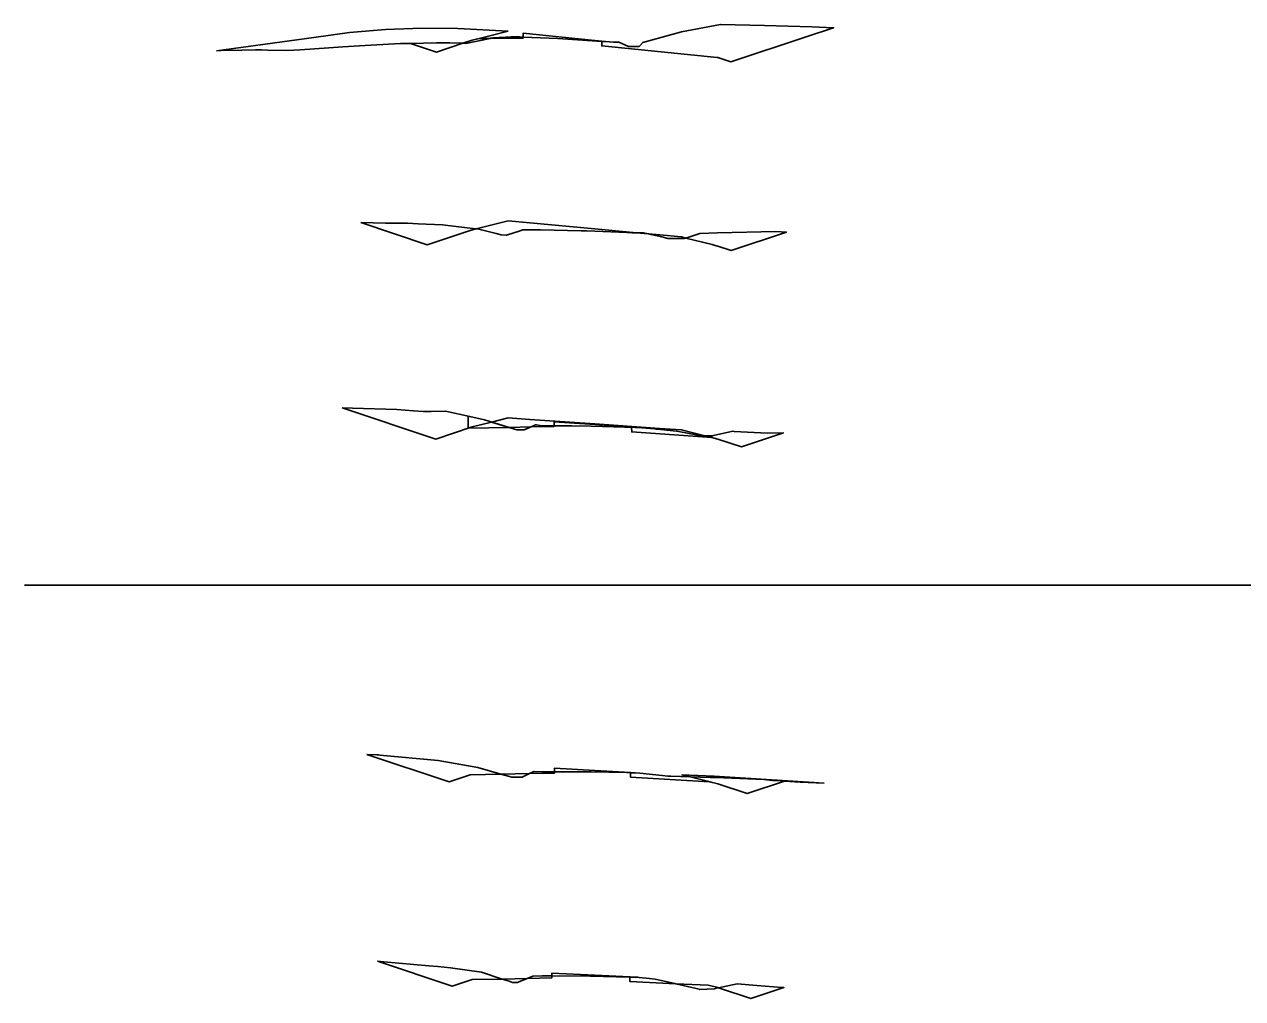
# Model space of a CAD drawing. Extents: x 1376273 to 1384221, y 378927 to 384592.
# Drawn here: x 1378066.5 to 1378403.8, y 381068 to 381337.7 of the extents above; entities that cross this region are included whole.
import ezdxf

# ---------------------------------------------------------------- set-up
doc = ezdxf.new("R2010")
doc.units = 0
for name, color, linetype in [('R_Contours', 7, 'Continuous'), ('T_Detection Zones', 7, 'Continuous'), ('T_Drafting', 7, 'Continuous'), ('T_Notes', 7, 'Continuous')]:
    doc.layers.add(name, color=color, linetype=linetype)

msp = doc.modelspace()

# ---------------------------------------------------------------- linework, layer by layer
at = {"layer": 'R_Contours'}
for points in [[(1378226.35, 381333.02), (1378226.93, 381332.98), (1378227.35, 381332.95), (1378227.35, 381332.95), (1378229.56, 381332.81), (1378229.77, 381332.8), (1378231.09, 381332.75), (1378232.69, 381332.04), (1378233.73, 381331.59), (1378233.89, 381331.59), (1378236.66, 381331.56), (1378236.77, 381331.69), (1378237.7, 381332.73), (1378248.4, 381335.62), (1378259.2, 381337.71), (1378271.42, 381337.44), (1378284.47, 381337.01), (1378290.54, 381336.78), (1378283.21, 381334.34), (1378262.1, 381327.3), (1378258.46, 381328.52), (1378258.29, 381328.56), (1378226.36, 381331.75)], [(1378187.91, 381332.47), (1378188.69, 381332.44), (1378195.43, 381333.84), (1378192.42, 381333.81), (1378190.46, 381333.32)], [(1378195.43, 381333.84), (1378195.64, 381333.88), (1378196.19, 381334.01), (1378199.72, 381334.17), (1378201.3, 381334.25), (1378201.4, 381334.25), (1378203.55, 381334.24), (1378204.54, 381334.2), (1378204.54, 381333.93)], [(1378204.54, 381334.2), (1378214.15, 381333.77), (1378215.52, 381333.71), (1378226.35, 381333.02), (1378226.35, 381333.08), (1378224.46, 381333.27), (1378204.55, 381335.26)], [(1378173.34, 381332.46), (1378180.58, 381332.61), (1378182.7, 381332.64), (1378184.26, 381332.62), (1378187.91, 381332.47), (1378180.62, 381330.04)], [(1378159.64, 381282.84), (1378166.49, 381282.7), (1378172.58, 381282.65), (1378175.52, 381282.55), (1378182.27, 381282.27), (1378189.09, 381281.43), (1378191.56, 381281.13), (1378190.57, 381280.88), (1378190.46, 381280.86), (1378178.02, 381276.71)], [(1378191.56, 381281.13), (1378192.27, 381281.04), (1378197.06, 381279.79), (1378198.48, 381279.44), (1378199.85, 381279.4), (1378199.95, 381279.4), (1378203.74, 381280.61), (1378204.41, 381280.82), (1378204.85, 381280.83), (1378207.58, 381280.85), (1378208.02, 381280.85), (1378209.41, 381280.85), (1378220.67, 381280.59), (1378221.35, 381280.57), (1378222.2, 381280.54), (1378233.3, 381280.14), (1378234.68, 381280.03), (1378234.94, 381280.01), (1378235.31, 381280.01), (1378236.01, 381280.02), (1378224.46, 381281.11), (1378206.46, 381282.79), (1378200.46, 381283.36)], [(1378236.01, 381280.02), (1378237.85, 381280.05), (1378239.3, 381279.72)], [(1378239.3, 381279.72), (1378239.9, 381279.58), (1378241.66, 381279.2), (1378243.01, 381278.86), (1378244.66, 381278.43), (1378248.76, 381278.42), (1378249.24, 381278.43), (1378249.66, 381278.56), (1378248.46, 381278.86), (1378242.46, 381279.42)], [(1378249.66, 381278.56), (1378250.17, 381278.72), (1378253.53, 381279.82), (1378258.37, 381280.02), (1378274.54, 381280.37), (1378277.49, 381280.23), (1378262.17, 381275.12), (1378258.46, 381276.36), (1378258.05, 381276.46), (1378256.88, 381276.75)], [(1378154.43, 381231.57), (1378157.31, 381231.45), (1378169.62, 381231.09), (1378174.17, 381230.74), (1378176.93, 381230.54), (1378179.07, 381230.54), (1378183.08, 381230.66), (1378189.78, 381229.14), (1378193.91, 381228.25), (1378195.03, 381227.87), (1378195.81, 381227.63), (1378190.46, 381226.29), (1378190.21, 381226.21), (1378180.36, 381222.93)], [(1378189.37, 381225.93), (1378189.37, 381229.23), (1378189.78, 381229.14), (1378193.91, 381228.25), (1378195.03, 381227.87), (1378200.67, 381226.16)], [(1378195.81, 381227.63), (1378202.85, 381225.5), (1378203.86, 381225.45), (1378204.85, 381225.44), (1378207.61, 381226.68), (1378207.99, 381226.86), (1378208.23, 381226.83), (1378209.75, 381226.6), (1378210.95, 381226.61), (1378212.13, 381226.61), (1378217.98, 381226.55), (1378223.39, 381226.47), (1378229.71, 381226.31), (1378235.62, 381226.15), (1378236.39, 381226.12), (1378237.44, 381226.07), (1378240.92, 381225.74), (1378241.28, 381225.71), (1378242.57, 381225.57), (1378247.05, 381225.09), (1378249.16, 381224.71), (1378253.8, 381223.85), (1378254.85, 381223.84), (1378248.46, 381225.44), (1378242.46, 381225.86), (1378224.46, 381227.11), (1378206.46, 381228.37), (1378200.46, 381228.79)], [(1378200.67, 381226.16), (1378202.85, 381225.5), (1378203.86, 381225.45), (1378204.85, 381225.44), (1378206.71, 381226.28)], [(1378206.71, 381226.28), (1378207.61, 381226.68), (1378207.99, 381226.86), (1378208.23, 381226.83), (1378209.75, 381226.6), (1378210.95, 381226.61), (1378212.13, 381226.61), (1378213.12, 381226.6), (1378213.12, 381226.4)], [(1378213.12, 381226.6), (1378217.98, 381226.55), (1378223.39, 381226.47), (1378229.71, 381226.31), (1378234.62, 381226.18), (1378234.62, 381226.24), (1378224.46, 381226.95), (1378213.13, 381227.74)], [(1378234.62, 381226.18), (1378235.62, 381226.15), (1378236.39, 381226.12), (1378237.44, 381226.07), (1378240.92, 381225.74), (1378241.28, 381225.71), (1378242.57, 381225.57), (1378247.05, 381225.09), (1378249.16, 381224.71), (1378253.8, 381223.85), (1378255.09, 381223.84), (1378256.78, 381223.83), (1378256.78, 381223.35), (1378234.63, 381224.9)], [(1378254.85, 381223.84), (1378255.09, 381223.84), (1378256.87, 381223.83), (1378262.25, 381224.99), (1378262.67, 381225.09), (1378263.04, 381225.06), (1378272.24, 381224.56), (1378276.63, 381224.62), (1378265.02, 381220.75), (1378258.46, 381222.94), (1378255.79, 381223.6)], [(1378213.22, 381130.84), (1378215.36, 381130.84), (1378223.45, 381130.84), (1378233.2, 381130.6), (1378234.32, 381130.57), (1378234.32, 381130.63), (1378224.46, 381131.18), (1378213.23, 381131.81)], [(1378198.38, 381130.18), (1378200.82, 381129.48), (1378201.41, 381129.32), (1378204.18, 381129.31), (1378204.3, 381129.31), (1378206.38, 381130.34)], [(1378234.32, 381130.57), (1378235.32, 381130.54), (1378235.62, 381130.53), (1378236.91, 381130.47), (1378243.07, 381129.81), (1378244.65, 381129.63), (1378245.49, 381129.58), (1378256.39, 381129.25), (1378257.96, 381129.22), (1378271.23, 381128.7), (1378273.59, 381128.44), (1378275.94, 381128.28), (1378276.95, 381128.23), (1378266.63, 381124.79), (1378258.46, 381127.51), (1378256.17, 381128.09), (1378234.33, 381129.3)], [(1378212.5, 381074.34), (1378223.15, 381074.3), (1378234.12, 381074.02), (1378234.12, 381074.09), (1378224.46, 381074.53), (1378212.5, 381075.08)], [(1378234.12, 381074.02), (1378234.93, 381074), (1378235.12, 381073.99), (1378235.21, 381073.99), (1378236.34, 381073.95), (1378236.69, 381073.93), (1378239.57, 381073.61), (1378241.09, 381073.45), (1378242.75, 381073.1), (1378246.57, 381072.23), (1378246.85, 381072.17), (1378234.13, 381072.75)], [(1378246.85, 381072.17), (1378253.28, 381070.64), (1378253.43, 381070.6), (1378253.52, 381070.61), (1378257.52, 381070.79), (1378257.98, 381070.89), (1378258.65, 381071.03), (1378258.46, 381071.09), (1378255.81, 381071.75)], [(1378258.65, 381071.03), (1378263.86, 381072.12), (1378269.28, 381071.66), (1378276.17, 381071.15), (1378276.77, 381071.09), (1378267.61, 381068.04)]]:
    msp.add_lwpolyline(points, close=True, dxfattribs=at)
at = {"layer": 'T_Detection Zones'}
for points in [[(1378161.26, 381135.65), (1378164.05, 381135.51), (1378164.53, 381135.49), (1378164.89, 381135.45), (1378181.01, 381133.91), (1378182.63, 381133.65), (1378191.99, 381131.99), (1378198.38, 381130.18), (1378189.93, 381130.01), (1378184.06, 381128.05)], [(1378206.38, 381130.34), (1378207.34, 381130.81), (1378207.52, 381130.9), (1378207.65, 381130.9), (1378209.88, 381130.83), (1378212.18, 381130.84), (1378212.23, 381130.84), (1378213.22, 381130.84), (1378213.22, 381130.47)], [(1378164.22, 381078.37), (1378166.02, 381078.26), (1378178.45, 381077.14), (1378180.96, 381076.97), (1378184.46, 381076.52), (1378193.03, 381075.38), (1378198.77, 381073.47), (1378190.47, 381073.31), (1378190.46, 381073.3), (1378184.94, 381071.47)], [(1378198.77, 381073.47), (1378200.7, 381072.83), (1378201.61, 381072.52), (1378202.99, 381072.51), (1378203.02, 381072.51), (1378203.23, 381072.6), (1378205.65, 381073.61)], [(1378205.65, 381073.61), (1378207.28, 381074.3), (1378209.84, 381074.33), (1378209.87, 381074.33), (1378210.22, 381074.33), (1378211.5, 381074.34), (1378211.95, 381074.34), (1378212.5, 381074.34), (1378212.49, 381073.75)]]:
    msp.add_lwpolyline(points, close=True, dxfattribs=at)
at = {"layer": 'T_Drafting'}
msp.add_line((1378432.64, 381182.51), (1378066.46, 381182.51), dxfattribs=at)
at = {"layer": 'T_Notes'}
for p, q in [((1378176.48, 381336.65), (1378166.48, 381336.26)), ((1378186.48, 381336.57), (1378176.48, 381336.65)), ((1378200.46, 381335.82), (1378186.48, 381336.57)), ((1378146.59, 381334.12), (1378119.63, 381330.35)), ((1378156.52, 381335.42), (1378146.59, 381334.12)), ((1378166.48, 381336.26), (1378156.52, 381335.42)), ((1378257.45, 381129.58), (1378248.46, 381130.01)), ((1378287.96, 381127.71), (1378257.45, 381129.58)), ((1378276.95, 381128.23), (1378281.28, 381128)), ((1378281.28, 381128), (1378287.96, 381127.71))]:
    msp.add_line(p, q, dxfattribs=at)
for points in [[(1378173.34, 381332.46), (1378180.62, 381330.04), (1378187.91, 381332.47), (1378190.46, 381333.32)], [(1378190.46, 381333.32), (1378193.51, 381334.08), (1378200.46, 381335.82)], [(1378119.63, 381330.35), (1378120.97, 381330.44), (1378126.67, 381330.54), (1378130.48, 381330.64), (1378132.11, 381330.68), (1378133.81, 381330.56), (1378139.36, 381330.44), (1378142.83, 381330.65), (1378150.78, 381331.21), (1378154.67, 381331.49), (1378162.43, 381331.93), (1378170.64, 381332.41), (1378173.34, 381332.46)], [(1378119.63, 381330.35), (1378119.63, 381330.35)], [(1378248.46, 381130.01), (1378250.86, 381129.41), (1378255.25, 381128.32), (1378258.46, 381127.51), (1378266.63, 381124.79), (1378276.95, 381128.23)]]:
    msp.add_lwpolyline(points, dxfattribs=at)

doc.saveas('drawing.dxf')
